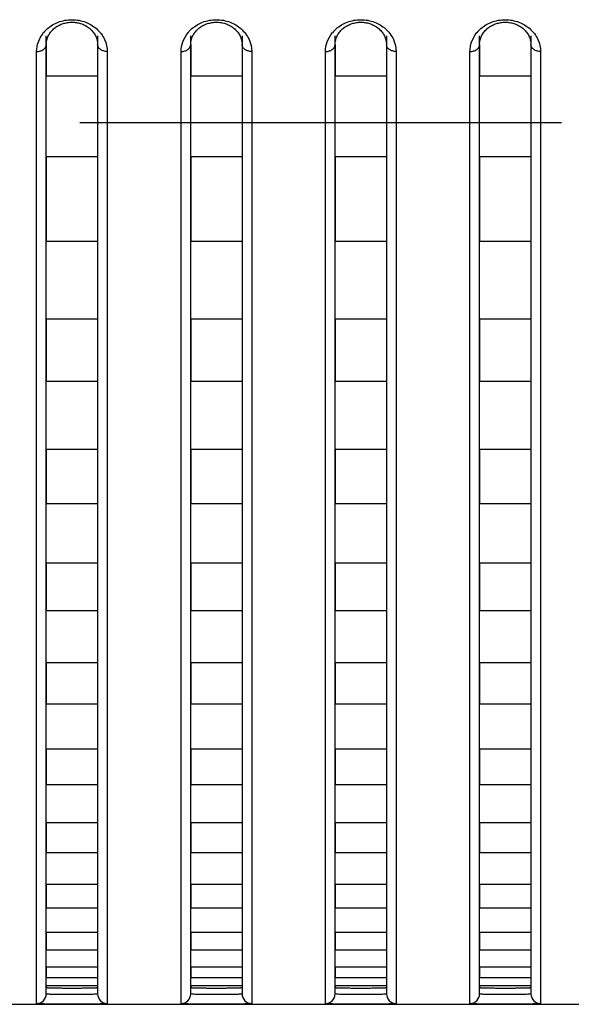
# Model space of a CAD drawing. Header units: millimetres. Extents: x -6054 to 364, y -1866 to 3094.
# Tile 306 of 360: x -3623 to -3605, y 1484 to 1515. Entities that reach past the tile are written whole.
import ezdxf

# ---------------------------------------------------------------- set-up
doc = ezdxf.new("R2010")
doc.units = ezdxf.units.MM
doc.header["$LTSCALE"] = 65.395
doc.layers.get('0').update_dxf_attribs({"linetype": 'CONTINUOUS'})

msp = doc.modelspace()

# ---------------------------------------------------------------- linework, layer by layer
at = {"linetype": 'Continuous'}
for p, q in [((-3621.723, 1484.478), (-3621.723, 1514.359)), ((-3620.123, 1514.359), (-3620.123, 1484.478)), ((-3617.223, 1484.478), (-3617.223, 1514.359)), ((-3615.623, 1514.359), (-3615.623, 1484.478)), ((-3612.723, 1484.478), (-3612.723, 1514.359)), ((-3611.123, 1514.359), (-3611.123, 1484.478)), ((-3608.223, 1484.478), (-3608.223, 1514.359)), ((-3606.623, 1514.359), (-3606.623, 1484.478)), ((-3622.023, 1484.178), (-3622.023, 1513.867)), ((-3621.723, 1514.091), (-3621.723, 1513.095)), ((-3621.723, 1514.091), (-3621.723, 1513.095)), ((-3620.123, 1514.091), (-3620.123, 1513.095)), ((-3620.123, 1514.091), (-3620.123, 1513.095)), ((-3619.823, 1513.867), (-3619.823, 1484.178)), ((-3617.523, 1484.178), (-3617.523, 1513.867)), ((-3617.223, 1514.091), (-3617.223, 1513.095)), ((-3617.223, 1514.091), (-3617.223, 1513.095)), ((-3615.623, 1514.091), (-3615.623, 1513.095)), ((-3615.623, 1514.091), (-3615.623, 1513.095)), ((-3615.323, 1513.867), (-3615.323, 1484.178)), ((-3613.023, 1484.178), (-3613.023, 1513.867)), ((-3612.723, 1514.091), (-3612.723, 1513.095)), ((-3612.723, 1514.091), (-3612.723, 1513.095)), ((-3611.123, 1514.091), (-3611.123, 1513.095)), ((-3611.123, 1514.091), (-3611.123, 1513.095)), ((-3610.823, 1513.867), (-3610.823, 1484.178)), ((-3608.523, 1484.178), (-3608.523, 1513.867)), ((-3608.223, 1514.091), (-3608.223, 1513.095)), ((-3608.223, 1514.091), (-3608.223, 1513.095)), ((-3606.623, 1514.091), (-3606.623, 1513.095)), ((-3606.623, 1514.091), (-3606.623, 1513.095)), ((-3606.323, 1513.867), (-3606.323, 1484.178)), ((-3620.123, 1513.095), (-3621.723, 1513.095)), ((-3620.123, 1513.095), (-3621.723, 1513.095)), ((-3615.623, 1513.095), (-3617.223, 1513.095)), ((-3615.623, 1513.095), (-3617.223, 1513.095)), ((-3611.123, 1513.095), (-3612.723, 1513.095)), ((-3611.123, 1513.095), (-3612.723, 1513.095)), ((-3606.623, 1513.095), (-3608.223, 1513.095)), ((-3606.623, 1513.095), (-3608.223, 1513.095)), ((-3620.673, 1511.654), (-3605.673, 1511.654)), ((-3620.123, 1510.583), (-3621.723, 1510.583)), ((-3620.123, 1510.583), (-3621.723, 1510.583)), ((-3621.723, 1510.583), (-3621.723, 1507.945)), ((-3621.723, 1510.583), (-3621.723, 1507.945)), ((-3620.123, 1510.583), (-3620.123, 1507.945)), ((-3620.123, 1510.583), (-3620.123, 1507.945)), ((-3615.623, 1510.583), (-3617.223, 1510.583)), ((-3615.623, 1510.583), (-3617.223, 1510.583)), ((-3617.223, 1510.583), (-3617.223, 1507.945)), ((-3617.223, 1510.583), (-3617.223, 1507.945)), ((-3615.623, 1510.583), (-3615.623, 1507.945)), ((-3615.623, 1510.583), (-3615.623, 1507.945)), ((-3611.123, 1510.583), (-3612.723, 1510.583)), ((-3611.123, 1510.583), (-3612.723, 1510.583)), ((-3612.723, 1510.583), (-3612.723, 1507.945)), ((-3612.723, 1510.583), (-3612.723, 1507.945)), ((-3611.123, 1510.583), (-3611.123, 1507.945)), ((-3611.123, 1510.583), (-3611.123, 1507.945)), ((-3606.623, 1510.583), (-3608.223, 1510.583)), ((-3606.623, 1510.583), (-3608.223, 1510.583)), ((-3608.223, 1510.583), (-3608.223, 1507.945)), ((-3608.223, 1510.583), (-3608.223, 1507.945)), ((-3606.623, 1510.583), (-3606.623, 1507.945)), ((-3606.623, 1510.583), (-3606.623, 1507.945)), ((-3620.123, 1507.945), (-3621.723, 1507.945)), ((-3620.123, 1507.945), (-3621.723, 1507.945)), ((-3615.623, 1507.945), (-3617.223, 1507.945)), ((-3615.623, 1507.945), (-3617.223, 1507.945)), ((-3611.123, 1507.945), (-3612.723, 1507.945)), ((-3611.123, 1507.945), (-3612.723, 1507.945)), ((-3606.623, 1507.945), (-3608.223, 1507.945)), ((-3606.623, 1507.945), (-3608.223, 1507.945)), ((-3620.123, 1505.516), (-3621.723, 1505.516)), ((-3620.123, 1505.516), (-3621.723, 1505.516)), ((-3621.723, 1505.516), (-3621.723, 1503.576)), ((-3621.723, 1505.516), (-3621.723, 1503.576)), ((-3620.123, 1505.516), (-3620.123, 1503.576)), ((-3620.123, 1505.516), (-3620.123, 1503.576)), ((-3615.623, 1505.516), (-3617.223, 1505.516)), ((-3615.623, 1505.516), (-3617.223, 1505.516)), ((-3617.223, 1505.516), (-3617.223, 1503.576)), ((-3617.223, 1505.516), (-3617.223, 1503.576)), ((-3615.623, 1505.516), (-3615.623, 1503.576)), ((-3615.623, 1505.516), (-3615.623, 1503.576)), ((-3611.123, 1505.516), (-3612.723, 1505.516)), ((-3611.123, 1505.516), (-3612.723, 1505.516)), ((-3612.723, 1505.516), (-3612.723, 1503.576)), ((-3612.723, 1505.516), (-3612.723, 1503.576)), ((-3611.123, 1505.516), (-3611.123, 1503.576)), ((-3611.123, 1505.516), (-3611.123, 1503.576)), ((-3606.623, 1505.516), (-3608.223, 1505.516)), ((-3606.623, 1505.516), (-3608.223, 1505.516)), ((-3608.223, 1505.516), (-3608.223, 1503.576)), ((-3608.223, 1505.516), (-3608.223, 1503.576)), ((-3606.623, 1505.516), (-3606.623, 1503.576)), ((-3606.623, 1505.516), (-3606.623, 1503.576)), ((-3620.123, 1503.576), (-3621.723, 1503.576)), ((-3620.123, 1503.576), (-3621.723, 1503.576)), ((-3615.623, 1503.576), (-3617.223, 1503.576)), ((-3615.623, 1503.576), (-3617.223, 1503.576)), ((-3611.123, 1503.576), (-3612.723, 1503.576)), ((-3611.123, 1503.576), (-3612.723, 1503.576)), ((-3606.623, 1503.576), (-3608.223, 1503.576)), ((-3606.623, 1503.576), (-3608.223, 1503.576)), ((-3620.123, 1501.459), (-3621.723, 1501.459)), ((-3620.123, 1501.459), (-3621.723, 1501.459)), ((-3621.723, 1501.459), (-3621.723, 1499.762)), ((-3621.723, 1501.459), (-3621.723, 1499.762)), ((-3620.123, 1501.459), (-3620.123, 1499.762)), ((-3620.123, 1501.459), (-3620.123, 1499.762)), ((-3615.623, 1501.459), (-3617.223, 1501.459)), ((-3615.623, 1501.459), (-3617.223, 1501.459)), ((-3617.223, 1501.459), (-3617.223, 1499.762)), ((-3617.223, 1501.459), (-3617.223, 1499.762)), ((-3615.623, 1501.459), (-3615.623, 1499.762)), ((-3615.623, 1501.459), (-3615.623, 1499.762)), ((-3611.123, 1501.459), (-3612.723, 1501.459)), ((-3611.123, 1501.459), (-3612.723, 1501.459)), ((-3612.723, 1501.459), (-3612.723, 1499.762)), ((-3612.723, 1501.459), (-3612.723, 1499.762)), ((-3611.123, 1501.459), (-3611.123, 1499.762)), ((-3611.123, 1501.459), (-3611.123, 1499.762)), ((-3606.623, 1501.459), (-3608.223, 1501.459)), ((-3606.623, 1501.459), (-3608.223, 1501.459)), ((-3608.223, 1501.459), (-3608.223, 1499.762)), ((-3608.223, 1501.459), (-3608.223, 1499.762)), ((-3606.623, 1501.459), (-3606.623, 1499.762)), ((-3606.623, 1501.459), (-3606.623, 1499.762)), ((-3620.123, 1499.762), (-3621.723, 1499.762)), ((-3620.123, 1499.762), (-3621.723, 1499.762)), ((-3615.623, 1499.762), (-3617.223, 1499.762)), ((-3615.623, 1499.762), (-3617.223, 1499.762)), ((-3611.123, 1499.762), (-3612.723, 1499.762)), ((-3611.123, 1499.762), (-3612.723, 1499.762)), ((-3606.623, 1499.762), (-3608.223, 1499.762)), ((-3606.623, 1499.762), (-3608.223, 1499.762)), ((-3620.123, 1497.91), (-3621.723, 1497.91)), ((-3620.123, 1497.91), (-3621.723, 1497.91)), ((-3621.723, 1497.91), (-3621.723, 1496.425)), ((-3621.723, 1497.91), (-3621.723, 1496.425)), ((-3620.123, 1497.91), (-3620.123, 1496.425)), ((-3620.123, 1497.91), (-3620.123, 1496.425)), ((-3615.623, 1497.91), (-3617.223, 1497.91)), ((-3615.623, 1497.91), (-3617.223, 1497.91)), ((-3617.223, 1497.91), (-3617.223, 1496.425)), ((-3617.223, 1497.91), (-3617.223, 1496.425)), ((-3615.623, 1497.91), (-3615.623, 1496.425)), ((-3615.623, 1497.91), (-3615.623, 1496.425)), ((-3611.123, 1497.91), (-3612.723, 1497.91)), ((-3611.123, 1497.91), (-3612.723, 1497.91)), ((-3612.723, 1497.91), (-3612.723, 1496.425)), ((-3612.723, 1497.91), (-3612.723, 1496.425)), ((-3611.123, 1497.91), (-3611.123, 1496.425)), ((-3611.123, 1497.91), (-3611.123, 1496.425)), ((-3606.623, 1497.91), (-3608.223, 1497.91)), ((-3606.623, 1497.91), (-3608.223, 1497.91)), ((-3608.223, 1497.91), (-3608.223, 1496.425)), ((-3608.223, 1497.91), (-3608.223, 1496.425)), ((-3606.623, 1497.91), (-3606.623, 1496.425)), ((-3606.623, 1497.91), (-3606.623, 1496.425)), ((-3620.123, 1496.425), (-3621.723, 1496.425)), ((-3620.123, 1496.425), (-3621.723, 1496.425)), ((-3615.623, 1496.425), (-3617.223, 1496.425)), ((-3615.623, 1496.425), (-3617.223, 1496.425)), ((-3611.123, 1496.425), (-3612.723, 1496.425)), ((-3611.123, 1496.425), (-3612.723, 1496.425)), ((-3606.623, 1496.425), (-3608.223, 1496.425)), ((-3606.623, 1496.425), (-3608.223, 1496.425)), ((-3620.123, 1494.806), (-3621.723, 1494.806)), ((-3620.123, 1494.806), (-3621.723, 1494.806)), ((-3621.723, 1494.806), (-3621.723, 1493.513)), ((-3621.723, 1494.806), (-3621.723, 1493.513)), ((-3620.123, 1494.806), (-3620.123, 1493.513)), ((-3620.123, 1494.806), (-3620.123, 1493.513)), ((-3615.623, 1494.806), (-3617.223, 1494.806)), ((-3615.623, 1494.806), (-3617.223, 1494.806)), ((-3617.223, 1494.806), (-3617.223, 1493.513)), ((-3617.223, 1494.806), (-3617.223, 1493.513)), ((-3615.623, 1494.806), (-3615.623, 1493.513)), ((-3615.623, 1494.806), (-3615.623, 1493.513)), ((-3611.123, 1494.806), (-3612.723, 1494.806)), ((-3611.123, 1494.806), (-3612.723, 1494.806)), ((-3612.723, 1494.806), (-3612.723, 1493.513)), ((-3612.723, 1494.806), (-3612.723, 1493.513)), ((-3611.123, 1494.806), (-3611.123, 1493.513)), ((-3611.123, 1494.806), (-3611.123, 1493.513)), ((-3606.623, 1494.806), (-3608.223, 1494.806)), ((-3606.623, 1494.806), (-3608.223, 1494.806)), ((-3608.223, 1494.806), (-3608.223, 1493.513)), ((-3608.223, 1494.806), (-3608.223, 1493.513)), ((-3606.623, 1494.806), (-3606.623, 1493.513)), ((-3606.623, 1494.806), (-3606.623, 1493.513)), ((-3620.123, 1493.513), (-3621.723, 1493.513)), ((-3620.123, 1493.513), (-3621.723, 1493.513)), ((-3615.623, 1493.513), (-3617.223, 1493.513)), ((-3615.623, 1493.513), (-3617.223, 1493.513)), ((-3611.123, 1493.513), (-3612.723, 1493.513)), ((-3611.123, 1493.513), (-3612.723, 1493.513)), ((-3606.623, 1493.513), (-3608.223, 1493.513)), ((-3606.623, 1493.513), (-3608.223, 1493.513)), ((-3620.123, 1492.112), (-3621.723, 1492.112)), ((-3620.123, 1492.112), (-3621.723, 1492.112)), ((-3621.723, 1492.112), (-3621.723, 1491.001)), ((-3621.723, 1492.112), (-3621.723, 1491.001)), ((-3620.123, 1492.112), (-3620.123, 1491.001)), ((-3620.123, 1492.112), (-3620.123, 1491.001)), ((-3615.623, 1492.112), (-3617.223, 1492.112)), ((-3615.623, 1492.112), (-3617.223, 1492.112)), ((-3617.223, 1492.112), (-3617.223, 1491.001)), ((-3617.223, 1492.112), (-3617.223, 1491.001)), ((-3615.623, 1492.112), (-3615.623, 1491.001)), ((-3615.623, 1492.112), (-3615.623, 1491.001)), ((-3611.123, 1492.112), (-3612.723, 1492.112)), ((-3611.123, 1492.112), (-3612.723, 1492.112)), ((-3612.723, 1492.112), (-3612.723, 1491.001)), ((-3612.723, 1492.112), (-3612.723, 1491.001)), ((-3611.123, 1492.112), (-3611.123, 1491.001)), ((-3611.123, 1492.112), (-3611.123, 1491.001)), ((-3606.623, 1492.112), (-3608.223, 1492.112)), ((-3606.623, 1492.112), (-3608.223, 1492.112)), ((-3608.223, 1492.112), (-3608.223, 1491.001)), ((-3608.223, 1492.112), (-3608.223, 1491.001)), ((-3606.623, 1492.112), (-3606.623, 1491.001)), ((-3606.623, 1492.112), (-3606.623, 1491.001)), ((-3620.123, 1491.001), (-3621.723, 1491.001)), ((-3620.123, 1491.001), (-3621.723, 1491.001)), ((-3615.623, 1491.001), (-3617.223, 1491.001)), ((-3615.623, 1491.001), (-3617.223, 1491.001)), ((-3611.123, 1491.001), (-3612.723, 1491.001)), ((-3611.123, 1491.001), (-3612.723, 1491.001)), ((-3606.623, 1491.001), (-3608.223, 1491.001)), ((-3606.623, 1491.001), (-3608.223, 1491.001)), ((-3620.123, 1489.808), (-3621.723, 1489.808)), ((-3620.123, 1489.808), (-3621.723, 1489.808)), ((-3621.723, 1489.808), (-3621.723, 1488.875)), ((-3621.723, 1489.808), (-3621.723, 1488.875)), ((-3620.123, 1489.808), (-3620.123, 1488.875)), ((-3620.123, 1489.808), (-3620.123, 1488.875)), ((-3615.623, 1489.808), (-3617.223, 1489.808)), ((-3615.623, 1489.808), (-3617.223, 1489.808)), ((-3617.223, 1489.808), (-3617.223, 1488.875)), ((-3617.223, 1489.808), (-3617.223, 1488.875)), ((-3615.623, 1489.808), (-3615.623, 1488.875)), ((-3615.623, 1489.808), (-3615.623, 1488.875)), ((-3611.123, 1489.808), (-3612.723, 1489.808)), ((-3611.123, 1489.808), (-3612.723, 1489.808)), ((-3612.723, 1489.808), (-3612.723, 1488.875)), ((-3612.723, 1489.808), (-3612.723, 1488.875)), ((-3611.123, 1489.808), (-3611.123, 1488.875)), ((-3611.123, 1489.808), (-3611.123, 1488.875)), ((-3606.623, 1489.808), (-3608.223, 1489.808)), ((-3606.623, 1489.808), (-3608.223, 1489.808)), ((-3608.223, 1489.808), (-3608.223, 1488.875)), ((-3608.223, 1489.808), (-3608.223, 1488.875)), ((-3606.623, 1489.808), (-3606.623, 1488.875)), ((-3606.623, 1489.808), (-3606.623, 1488.875)), ((-3620.123, 1488.875), (-3621.723, 1488.875)), ((-3620.123, 1488.875), (-3621.723, 1488.875)), ((-3615.623, 1488.875), (-3617.223, 1488.875)), ((-3615.623, 1488.875), (-3617.223, 1488.875)), ((-3611.123, 1488.875), (-3612.723, 1488.875)), ((-3611.123, 1488.875), (-3612.723, 1488.875)), ((-3606.623, 1488.875), (-3608.223, 1488.875)), ((-3606.623, 1488.875), (-3608.223, 1488.875)), ((-3620.123, 1487.894), (-3621.723, 1487.894)), ((-3620.123, 1487.894), (-3621.723, 1487.894)), ((-3621.723, 1487.894), (-3621.723, 1487.148)), ((-3621.723, 1487.894), (-3621.723, 1487.148)), ((-3620.123, 1487.894), (-3620.123, 1487.148)), ((-3620.123, 1487.894), (-3620.123, 1487.148)), ((-3615.623, 1487.894), (-3617.223, 1487.894)), ((-3615.623, 1487.894), (-3617.223, 1487.894)), ((-3617.223, 1487.894), (-3617.223, 1487.148)), ((-3617.223, 1487.894), (-3617.223, 1487.148)), ((-3615.623, 1487.894), (-3615.623, 1487.148)), ((-3615.623, 1487.894), (-3615.623, 1487.148)), ((-3611.123, 1487.894), (-3612.723, 1487.894)), ((-3611.123, 1487.894), (-3612.723, 1487.894)), ((-3612.723, 1487.894), (-3612.723, 1487.148)), ((-3612.723, 1487.894), (-3612.723, 1487.148)), ((-3611.123, 1487.894), (-3611.123, 1487.148)), ((-3611.123, 1487.894), (-3611.123, 1487.148)), ((-3606.623, 1487.894), (-3608.223, 1487.894)), ((-3606.623, 1487.894), (-3608.223, 1487.894)), ((-3608.223, 1487.894), (-3608.223, 1487.148)), ((-3608.223, 1487.894), (-3608.223, 1487.148)), ((-3606.623, 1487.894), (-3606.623, 1487.148)), ((-3606.623, 1487.894), (-3606.623, 1487.148)), ((-3620.123, 1487.148), (-3621.723, 1487.148)), ((-3620.123, 1487.148), (-3621.723, 1487.148)), ((-3615.623, 1487.148), (-3617.223, 1487.148)), ((-3615.623, 1487.148), (-3617.223, 1487.148)), ((-3611.123, 1487.148), (-3612.723, 1487.148)), ((-3611.123, 1487.148), (-3612.723, 1487.148)), ((-3606.623, 1487.148), (-3608.223, 1487.148)), ((-3606.623, 1487.148), (-3608.223, 1487.148)), ((-3620.123, 1486.389), (-3621.723, 1486.389)), ((-3620.123, 1486.389), (-3621.723, 1486.389)), ((-3621.723, 1486.389), (-3621.723, 1485.837)), ((-3621.723, 1486.389), (-3621.723, 1485.837)), ((-3620.123, 1486.389), (-3620.123, 1485.837)), ((-3620.123, 1486.389), (-3620.123, 1485.837)), ((-3615.623, 1486.389), (-3617.223, 1486.389)), ((-3615.623, 1486.389), (-3617.223, 1486.389)), ((-3617.223, 1486.389), (-3617.223, 1485.837)), ((-3617.223, 1486.389), (-3617.223, 1485.837)), ((-3615.623, 1486.389), (-3615.623, 1485.837)), ((-3615.623, 1486.389), (-3615.623, 1485.837)), ((-3611.123, 1486.389), (-3612.723, 1486.389)), ((-3611.123, 1486.389), (-3612.723, 1486.389)), ((-3612.723, 1486.389), (-3612.723, 1485.837)), ((-3612.723, 1486.389), (-3612.723, 1485.837)), ((-3611.123, 1486.389), (-3611.123, 1485.837)), ((-3611.123, 1486.389), (-3611.123, 1485.837)), ((-3606.623, 1486.389), (-3608.223, 1486.389)), ((-3606.623, 1486.389), (-3608.223, 1486.389)), ((-3608.223, 1486.389), (-3608.223, 1485.837)), ((-3608.223, 1486.389), (-3608.223, 1485.837)), ((-3606.623, 1486.389), (-3606.623, 1485.837)), ((-3606.623, 1486.389), (-3606.623, 1485.837)), ((-3620.123, 1485.837), (-3621.723, 1485.837)), ((-3620.123, 1485.837), (-3621.723, 1485.837)), ((-3615.623, 1485.837), (-3617.223, 1485.837)), ((-3615.623, 1485.837), (-3617.223, 1485.837)), ((-3611.123, 1485.837), (-3612.723, 1485.837)), ((-3611.123, 1485.837), (-3612.723, 1485.837)), ((-3606.623, 1485.837), (-3608.223, 1485.837)), ((-3606.623, 1485.837), (-3608.223, 1485.837)), ((-3620.123, 1485.315), (-3621.723, 1485.315)), ((-3620.123, 1485.315), (-3621.723, 1485.315)), ((-3621.723, 1485.315), (-3621.723, 1484.98)), ((-3621.723, 1485.315), (-3621.723, 1484.98)), ((-3620.123, 1485.315), (-3620.123, 1484.98)), ((-3620.123, 1485.315), (-3620.123, 1484.98)), ((-3615.623, 1485.315), (-3617.223, 1485.315)), ((-3615.623, 1485.315), (-3617.223, 1485.315)), ((-3617.223, 1485.315), (-3617.223, 1484.98)), ((-3617.223, 1485.315), (-3617.223, 1484.98)), ((-3615.623, 1485.315), (-3615.623, 1484.98)), ((-3615.623, 1485.315), (-3615.623, 1484.98)), ((-3611.123, 1485.315), (-3612.723, 1485.315)), ((-3611.123, 1485.315), (-3612.723, 1485.315)), ((-3612.723, 1485.315), (-3612.723, 1484.98)), ((-3612.723, 1485.315), (-3612.723, 1484.98)), ((-3611.123, 1485.315), (-3611.123, 1484.98)), ((-3611.123, 1485.315), (-3611.123, 1484.98)), ((-3606.623, 1485.315), (-3608.223, 1485.315)), ((-3606.623, 1485.315), (-3608.223, 1485.315)), ((-3608.223, 1485.315), (-3608.223, 1484.98)), ((-3608.223, 1485.315), (-3608.223, 1484.98)), ((-3606.623, 1485.315), (-3606.623, 1484.98)), ((-3606.623, 1485.315), (-3606.623, 1484.98)), ((-3620.123, 1484.98), (-3621.723, 1484.98)), ((-3620.123, 1484.98), (-3621.723, 1484.98)), ((-3615.623, 1484.98), (-3617.223, 1484.98)), ((-3615.623, 1484.98), (-3617.223, 1484.98)), ((-3611.123, 1484.98), (-3612.723, 1484.98)), ((-3611.123, 1484.98), (-3612.723, 1484.98)), ((-3606.623, 1484.98), (-3608.223, 1484.98)), ((-3606.623, 1484.98), (-3608.223, 1484.98)), ((-3620.123, 1484.731), (-3621.723, 1484.731)), ((-3620.123, 1484.731), (-3621.723, 1484.731)), ((-3621.723, 1484.731), (-3621.723, 1484.678)), ((-3621.723, 1484.731), (-3621.723, 1484.678)), ((-3620.123, 1484.731), (-3620.123, 1484.678)), ((-3620.123, 1484.731), (-3620.123, 1484.678)), ((-3615.623, 1484.731), (-3617.223, 1484.731)), ((-3615.623, 1484.731), (-3617.223, 1484.731)), ((-3617.223, 1484.731), (-3617.223, 1484.678)), ((-3617.223, 1484.731), (-3617.223, 1484.678)), ((-3615.623, 1484.731), (-3615.623, 1484.678)), ((-3615.623, 1484.731), (-3615.623, 1484.678)), ((-3611.123, 1484.731), (-3612.723, 1484.731)), ((-3611.123, 1484.731), (-3612.723, 1484.731)), ((-3612.723, 1484.731), (-3612.723, 1484.678)), ((-3612.723, 1484.731), (-3612.723, 1484.678)), ((-3611.123, 1484.731), (-3611.123, 1484.678)), ((-3611.123, 1484.731), (-3611.123, 1484.678)), ((-3606.623, 1484.731), (-3608.223, 1484.731)), ((-3606.623, 1484.731), (-3608.223, 1484.731)), ((-3608.223, 1484.731), (-3608.223, 1484.678)), ((-3608.223, 1484.731), (-3608.223, 1484.678)), ((-3606.623, 1484.731), (-3606.623, 1484.678)), ((-3606.623, 1484.731), (-3606.623, 1484.678)), ((-4432.673, 1484.154), (-3353.673, 1484.154))]:
    msp.add_line(p, q, dxfattribs=at)
for points in [[(-3621.628, 1514.412), (-3621.61, 1514.44), (-3621.59, 1514.468), (-3621.568, 1514.495), (-3621.545, 1514.521), (-3621.521, 1514.546), (-3621.495, 1514.57), (-3621.468, 1514.592), (-3621.44, 1514.614), (-3621.412, 1514.635), (-3621.382, 1514.654), (-3621.352, 1514.671), (-3621.322, 1514.687), (-3621.291, 1514.702), (-3621.26, 1514.716), (-3621.228, 1514.728), (-3621.196, 1514.739), (-3621.163, 1514.749), (-3621.13, 1514.757), (-3621.096, 1514.765), (-3621.062, 1514.771), (-3621.028, 1514.775), (-3620.993, 1514.779), (-3620.959, 1514.781), (-3620.924, 1514.782), (-3620.889, 1514.781), (-3620.855, 1514.779), (-3620.82, 1514.776), (-3620.786, 1514.771), (-3620.752, 1514.765), (-3620.719, 1514.758), (-3620.685, 1514.749), (-3620.653, 1514.74), (-3620.62, 1514.729), (-3620.589, 1514.717), (-3620.557, 1514.703), (-3620.526, 1514.688), (-3620.496, 1514.672), (-3620.466, 1514.655), (-3620.436, 1514.636), (-3620.407, 1514.615), (-3620.379, 1514.594), (-3620.353, 1514.571), (-3620.327, 1514.547), (-3620.303, 1514.522), (-3620.28, 1514.497), (-3620.258, 1514.47), (-3620.238, 1514.443), (-3620.219, 1514.415)], [(-3617.128, 1514.412), (-3617.11, 1514.44), (-3617.09, 1514.468), (-3617.068, 1514.495), (-3617.045, 1514.521), (-3617.021, 1514.546), (-3616.995, 1514.57), (-3616.968, 1514.592), (-3616.94, 1514.614), (-3616.912, 1514.635), (-3616.882, 1514.654), (-3616.852, 1514.671), (-3616.822, 1514.687), (-3616.791, 1514.702), (-3616.76, 1514.716), (-3616.728, 1514.728), (-3616.696, 1514.739), (-3616.663, 1514.749), (-3616.63, 1514.757), (-3616.596, 1514.765), (-3616.562, 1514.771), (-3616.528, 1514.775), (-3616.493, 1514.779), (-3616.459, 1514.781), (-3616.424, 1514.782), (-3616.389, 1514.781), (-3616.355, 1514.779), (-3616.32, 1514.776), (-3616.286, 1514.771), (-3616.252, 1514.765), (-3616.219, 1514.758), (-3616.185, 1514.749), (-3616.153, 1514.74), (-3616.12, 1514.729), (-3616.089, 1514.717), (-3616.057, 1514.703), (-3616.026, 1514.688), (-3615.996, 1514.672), (-3615.966, 1514.655), (-3615.936, 1514.636), (-3615.907, 1514.615), (-3615.879, 1514.594), (-3615.853, 1514.571), (-3615.827, 1514.547), (-3615.803, 1514.522), (-3615.78, 1514.497), (-3615.758, 1514.47), (-3615.738, 1514.443), (-3615.719, 1514.415)], [(-3612.628, 1514.412), (-3612.61, 1514.44), (-3612.59, 1514.468), (-3612.568, 1514.495), (-3612.545, 1514.521), (-3612.521, 1514.546), (-3612.495, 1514.57), (-3612.468, 1514.592), (-3612.44, 1514.614), (-3612.412, 1514.635), (-3612.382, 1514.654), (-3612.352, 1514.671), (-3612.322, 1514.687), (-3612.291, 1514.702), (-3612.26, 1514.716), (-3612.228, 1514.728), (-3612.196, 1514.739), (-3612.163, 1514.749), (-3612.13, 1514.757), (-3612.096, 1514.765), (-3612.062, 1514.771), (-3612.028, 1514.775), (-3611.993, 1514.779), (-3611.959, 1514.781), (-3611.924, 1514.782), (-3611.889, 1514.781), (-3611.855, 1514.779), (-3611.82, 1514.776), (-3611.786, 1514.771), (-3611.752, 1514.765), (-3611.719, 1514.758), (-3611.685, 1514.749), (-3611.653, 1514.74), (-3611.62, 1514.729), (-3611.589, 1514.717), (-3611.557, 1514.703), (-3611.526, 1514.688), (-3611.496, 1514.672), (-3611.466, 1514.655), (-3611.436, 1514.636), (-3611.407, 1514.615), (-3611.379, 1514.594), (-3611.353, 1514.571), (-3611.327, 1514.547), (-3611.303, 1514.522), (-3611.28, 1514.497), (-3611.258, 1514.47), (-3611.238, 1514.443), (-3611.219, 1514.415)], [(-3608.128, 1514.412), (-3608.11, 1514.44), (-3608.09, 1514.468), (-3608.068, 1514.495), (-3608.045, 1514.521), (-3608.021, 1514.546), (-3607.995, 1514.57), (-3607.968, 1514.592), (-3607.94, 1514.614), (-3607.912, 1514.635), (-3607.882, 1514.654), (-3607.852, 1514.671), (-3607.822, 1514.687), (-3607.791, 1514.702), (-3607.76, 1514.716), (-3607.728, 1514.728), (-3607.696, 1514.739), (-3607.663, 1514.749), (-3607.63, 1514.757), (-3607.596, 1514.765), (-3607.562, 1514.771), (-3607.528, 1514.775), (-3607.493, 1514.779), (-3607.459, 1514.781), (-3607.424, 1514.782), (-3607.389, 1514.781), (-3607.355, 1514.779), (-3607.32, 1514.776), (-3607.286, 1514.771), (-3607.252, 1514.765), (-3607.219, 1514.758), (-3607.185, 1514.749), (-3607.153, 1514.74), (-3607.12, 1514.729), (-3607.089, 1514.717), (-3607.057, 1514.703), (-3607.026, 1514.688), (-3606.996, 1514.672), (-3606.966, 1514.655), (-3606.936, 1514.636), (-3606.907, 1514.615), (-3606.879, 1514.594), (-3606.853, 1514.571), (-3606.827, 1514.547), (-3606.803, 1514.522), (-3606.78, 1514.497), (-3606.758, 1514.47), (-3606.738, 1514.443), (-3606.719, 1514.415)], [(-3621.723, 1514.091), (-3621.723, 1514.105), (-3621.721, 1514.137), (-3621.718, 1514.169), (-3621.713, 1514.2), (-3621.706, 1514.232), (-3621.697, 1514.263)], [(-3621.697, 1514.263), (-3621.687, 1514.293), (-3621.674, 1514.324), (-3621.661, 1514.354), (-3621.645, 1514.383), (-3621.628, 1514.412)], [(-3620.219, 1514.415), (-3620.202, 1514.386), (-3620.187, 1514.357), (-3620.173, 1514.327), (-3620.161, 1514.297), (-3620.15, 1514.266)], [(-3620.15, 1514.266), (-3620.142, 1514.235), (-3620.134, 1514.204), (-3620.129, 1514.173), (-3620.125, 1514.141), (-3620.123, 1514.109), (-3620.123, 1514.091)], [(-3617.223, 1514.091), (-3617.223, 1514.105), (-3617.221, 1514.137), (-3617.218, 1514.169), (-3617.213, 1514.2), (-3617.206, 1514.232), (-3617.197, 1514.263)], [(-3617.197, 1514.263), (-3617.187, 1514.293), (-3617.174, 1514.324), (-3617.161, 1514.354), (-3617.145, 1514.383), (-3617.128, 1514.412)], [(-3615.719, 1514.415), (-3615.702, 1514.386), (-3615.687, 1514.357), (-3615.673, 1514.327), (-3615.661, 1514.297), (-3615.65, 1514.266)], [(-3615.65, 1514.266), (-3615.642, 1514.235), (-3615.634, 1514.204), (-3615.629, 1514.173), (-3615.625, 1514.141), (-3615.623, 1514.109), (-3615.623, 1514.091)], [(-3612.723, 1514.091), (-3612.723, 1514.105), (-3612.721, 1514.137), (-3612.718, 1514.169), (-3612.713, 1514.2), (-3612.706, 1514.232), (-3612.697, 1514.263)], [(-3612.697, 1514.263), (-3612.687, 1514.293), (-3612.674, 1514.324), (-3612.661, 1514.354), (-3612.645, 1514.383), (-3612.628, 1514.412)], [(-3611.219, 1514.415), (-3611.202, 1514.386), (-3611.187, 1514.357), (-3611.173, 1514.327), (-3611.161, 1514.297), (-3611.15, 1514.266)], [(-3611.15, 1514.266), (-3611.142, 1514.235), (-3611.134, 1514.204), (-3611.129, 1514.173), (-3611.125, 1514.141), (-3611.123, 1514.109), (-3611.123, 1514.091)], [(-3608.223, 1514.091), (-3608.223, 1514.105), (-3608.221, 1514.137), (-3608.218, 1514.169), (-3608.213, 1514.2), (-3608.206, 1514.232), (-3608.197, 1514.263)], [(-3608.197, 1514.263), (-3608.187, 1514.293), (-3608.174, 1514.324), (-3608.161, 1514.354), (-3608.145, 1514.383), (-3608.128, 1514.412)], [(-3606.719, 1514.415), (-3606.702, 1514.386), (-3606.687, 1514.357), (-3606.673, 1514.327), (-3606.661, 1514.297), (-3606.65, 1514.266)], [(-3606.65, 1514.266), (-3606.642, 1514.235), (-3606.634, 1514.204), (-3606.629, 1514.173), (-3606.625, 1514.141), (-3606.623, 1514.109), (-3606.623, 1514.091)]]:
    msp.add_lwpolyline(points, dxfattribs=at)
for centre, radius, start, end in [((-3620.998, 1513.792), 1.045, 130.984, 140.592), ((-3616.498, 1513.792), 1.045, 130.984, 140.592), ((-3611.998, 1513.792), 1.045, 130.984, 140.592), ((-3607.498, 1513.792), 1.045, 130.984, 140.592), ((-3622.023, 1484.478), 0.3, 269.9896, 359.9896), ((-3619.823, 1484.478), 0.3, 180.0104, 270.0104), ((-3617.523, 1484.478), 0.3, 269.9896, 359.9896), ((-3615.323, 1484.478), 0.3, 180.0104, 270.0104), ((-3613.023, 1484.478), 0.3, 269.9896, 359.9896), ((-3610.823, 1484.478), 0.3, 180.0104, 270.0104), ((-3608.523, 1484.478), 0.3, 269.9896, 359.9896), ((-3606.323, 1484.478), 0.3, 180.0104, 270.0104)]:
    msp.add_arc(centre, radius, start, end, dxfattribs=at)
for points, knots in [([(-3621.684, 1514.581), (-3621.586, 1514.666), (-3621.345, 1514.81), (-3620.923, 1514.887), (-3620.501, 1514.81), (-3620.26, 1514.666), (-3620.162, 1514.581)], [0, 0, 0, 0, 0.23574, 0.500003, 0.764265, 1, 1, 1, 1]), ([(-3617.184, 1514.581), (-3617.086, 1514.666), (-3616.845, 1514.81), (-3616.423, 1514.887), (-3616.001, 1514.81), (-3615.76, 1514.666), (-3615.662, 1514.581)], [0, 0, 0, 0, 0.23574, 0.500003, 0.764265, 1, 1, 1, 1]), ([(-3612.684, 1514.581), (-3612.586, 1514.666), (-3612.345, 1514.81), (-3611.923, 1514.887), (-3611.501, 1514.81), (-3611.26, 1514.666), (-3611.162, 1514.581)], [0, 0, 0, 0, 0.23574, 0.500003, 0.764265, 1, 1, 1, 1]), ([(-3608.184, 1514.581), (-3608.086, 1514.666), (-3607.845, 1514.81), (-3607.423, 1514.887), (-3607.001, 1514.81), (-3606.76, 1514.666), (-3606.662, 1514.581)], [0, 0, 0, 0, 0.23574, 0.500003, 0.764265, 1, 1, 1, 1]), ([(-3622.023, 1513.867), (-3622.023, 1513.969), (-3621.985, 1514.183), (-3621.875, 1514.371), (-3621.806, 1514.456)], [0, 0, 0, 0, 0.482589, 1, 1, 1, 1]), ([(-3620.162, 1514.581), (-3620.056, 1514.488), (-3619.885, 1514.267), (-3619.823, 1513.995), (-3619.823, 1513.867)], [0, 0, 0, 0, 0.525823, 1, 1, 1, 1]), ([(-3617.523, 1513.867), (-3617.523, 1513.969), (-3617.485, 1514.183), (-3617.375, 1514.371), (-3617.306, 1514.456)], [0, 0, 0, 0, 0.482589, 1, 1, 1, 1]), ([(-3615.662, 1514.581), (-3615.556, 1514.488), (-3615.385, 1514.267), (-3615.323, 1513.995), (-3615.323, 1513.867)], [0, 0, 0, 0, 0.525823, 1, 1, 1, 1]), ([(-3613.023, 1513.867), (-3613.023, 1513.969), (-3612.985, 1514.183), (-3612.875, 1514.371), (-3612.806, 1514.456)], [0, 0, 0, 0, 0.482589, 1, 1, 1, 1]), ([(-3611.162, 1514.581), (-3611.056, 1514.488), (-3610.885, 1514.267), (-3610.823, 1513.995), (-3610.823, 1513.867)], [0, 0, 0, 0, 0.525823, 1, 1, 1, 1]), ([(-3608.523, 1513.867), (-3608.523, 1513.969), (-3608.485, 1514.183), (-3608.375, 1514.371), (-3608.306, 1514.456)], [0, 0, 0, 0, 0.482589, 1, 1, 1, 1]), ([(-3606.662, 1514.581), (-3606.556, 1514.488), (-3606.385, 1514.267), (-3606.323, 1513.995), (-3606.323, 1513.867)], [0, 0, 0, 0, 0.525823, 1, 1, 1, 1]), ([(-3622.023, 1513.867), (-3621.984, 1513.867), (-3621.909, 1513.878), (-3621.81, 1513.925), (-3621.741, 1513.999), (-3621.723, 1514.062), (-3621.723, 1514.091)], [0, 0, 0, 0, 0.28207, 0.546535, 0.783879, 1, 1, 1, 1]), ([(-3619.823, 1513.867), (-3619.862, 1513.867), (-3619.937, 1513.878), (-3620.036, 1513.925), (-3620.105, 1513.999), (-3620.123, 1514.062), (-3620.123, 1514.091)], [0, 0, 0, 0, 0.28207, 0.546535, 0.783879, 1, 1, 1, 1]), ([(-3617.523, 1513.867), (-3617.484, 1513.867), (-3617.409, 1513.878), (-3617.31, 1513.925), (-3617.241, 1513.999), (-3617.223, 1514.062), (-3617.223, 1514.091)], [0, 0, 0, 0, 0.28207, 0.546535, 0.783879, 1, 1, 1, 1]), ([(-3615.323, 1513.867), (-3615.362, 1513.867), (-3615.437, 1513.878), (-3615.536, 1513.925), (-3615.605, 1513.999), (-3615.623, 1514.062), (-3615.623, 1514.091)], [0, 0, 0, 0, 0.28207, 0.546535, 0.783879, 1, 1, 1, 1]), ([(-3613.023, 1513.867), (-3612.984, 1513.867), (-3612.909, 1513.878), (-3612.81, 1513.925), (-3612.741, 1513.999), (-3612.723, 1514.062), (-3612.723, 1514.091)], [0, 0, 0, 0, 0.28207, 0.546535, 0.783879, 1, 1, 1, 1]), ([(-3610.823, 1513.867), (-3610.862, 1513.867), (-3610.937, 1513.878), (-3611.036, 1513.925), (-3611.105, 1513.999), (-3611.123, 1514.062), (-3611.123, 1514.091)], [0, 0, 0, 0, 0.28207, 0.546535, 0.783879, 1, 1, 1, 1]), ([(-3608.523, 1513.867), (-3608.484, 1513.867), (-3608.409, 1513.878), (-3608.31, 1513.925), (-3608.241, 1513.999), (-3608.223, 1514.062), (-3608.223, 1514.091)], [0, 0, 0, 0, 0.28207, 0.546535, 0.783879, 1, 1, 1, 1]), ([(-3606.323, 1513.867), (-3606.362, 1513.867), (-3606.437, 1513.878), (-3606.536, 1513.925), (-3606.605, 1513.999), (-3606.623, 1514.062), (-3606.623, 1514.091)], [0, 0, 0, 0, 0.28207, 0.546535, 0.783879, 1, 1, 1, 1]), ([(-3621.723, 1484.678), (-3621.723, 1484.676), (-3621.716, 1484.675), (-3621.706, 1484.673), (-3621.686, 1484.672), (-3621.66, 1484.67), (-3621.626, 1484.668), (-3621.569, 1484.667), (-3621.482, 1484.665), (-3621.362, 1484.663), (-3621.225, 1484.662), (-3621.077, 1484.661), (-3620.923, 1484.661), (-3620.769, 1484.661), (-3620.621, 1484.662), (-3620.484, 1484.663), (-3620.365, 1484.665), (-3620.278, 1484.667), (-3620.22, 1484.668), (-3620.186, 1484.67), (-3620.16, 1484.672), (-3620.14, 1484.673), (-3620.131, 1484.675), (-3620.123, 1484.676), (-3620.123, 1484.678)], [0, 0, 0, 0, 0.002721, 0.01001, 0.021969, 0.038509, 0.059481, 0.084689, 0.146812, 0.222502, 0.308855, 0.402555, 0.5, 0.597445, 0.691145, 0.777498, 0.853188, 0.915311, 0.940519, 0.961491, 0.978031, 0.98999, 0.997279, 1, 1, 1, 1]), ([(-3621.723, 1484.678), (-3621.723, 1484.676), (-3621.716, 1484.675), (-3621.706, 1484.673), (-3621.686, 1484.672), (-3621.66, 1484.67), (-3621.626, 1484.668), (-3621.569, 1484.667), (-3621.482, 1484.665), (-3621.362, 1484.663), (-3621.225, 1484.662), (-3621.077, 1484.661), (-3620.923, 1484.661), (-3620.769, 1484.661), (-3620.621, 1484.662), (-3620.484, 1484.663), (-3620.365, 1484.665), (-3620.278, 1484.667), (-3620.22, 1484.668), (-3620.186, 1484.67), (-3620.16, 1484.672), (-3620.14, 1484.673), (-3620.131, 1484.675), (-3620.123, 1484.676), (-3620.123, 1484.678)], [0, 0, 0, 0, 0.002721, 0.01001, 0.021969, 0.038509, 0.059481, 0.084689, 0.146812, 0.222502, 0.308855, 0.402555, 0.5, 0.597445, 0.691145, 0.777498, 0.853188, 0.915311, 0.940519, 0.961491, 0.978031, 0.98999, 0.997279, 1, 1, 1, 1]), ([(-3621.723, 1484.678), (-3621.723, 1484.676), (-3621.716, 1484.675), (-3621.706, 1484.673), (-3621.686, 1484.672), (-3621.66, 1484.67), (-3621.626, 1484.668), (-3621.569, 1484.667), (-3621.482, 1484.665), (-3621.362, 1484.663), (-3621.225, 1484.662), (-3621.077, 1484.661), (-3620.923, 1484.661), (-3620.769, 1484.661), (-3620.621, 1484.662), (-3620.484, 1484.663), (-3620.365, 1484.665), (-3620.278, 1484.667), (-3620.22, 1484.668), (-3620.186, 1484.67), (-3620.16, 1484.672), (-3620.14, 1484.673), (-3620.131, 1484.675), (-3620.123, 1484.676), (-3620.123, 1484.678)], [0, 0, 0, 0, 0.002721, 0.01001, 0.021969, 0.038509, 0.059481, 0.084689, 0.146812, 0.222502, 0.308855, 0.402555, 0.5, 0.597445, 0.691145, 0.777498, 0.853188, 0.915311, 0.940519, 0.961491, 0.978031, 0.98999, 0.997279, 1, 1, 1, 1]), ([(-3617.223, 1484.678), (-3617.223, 1484.676), (-3617.216, 1484.675), (-3617.206, 1484.673), (-3617.186, 1484.672), (-3617.16, 1484.67), (-3617.126, 1484.668), (-3617.069, 1484.667), (-3616.982, 1484.665), (-3616.862, 1484.663), (-3616.725, 1484.662), (-3616.577, 1484.661), (-3616.423, 1484.661), (-3616.269, 1484.661), (-3616.121, 1484.662), (-3615.984, 1484.663), (-3615.865, 1484.665), (-3615.778, 1484.667), (-3615.72, 1484.668), (-3615.686, 1484.67), (-3615.66, 1484.672), (-3615.64, 1484.673), (-3615.631, 1484.675), (-3615.623, 1484.676), (-3615.623, 1484.678)], [0, 0, 0, 0, 0.002721, 0.01001, 0.021969, 0.038509, 0.059481, 0.084689, 0.146812, 0.222502, 0.308855, 0.402555, 0.5, 0.597445, 0.691145, 0.777498, 0.853188, 0.915311, 0.940519, 0.961491, 0.978031, 0.98999, 0.997279, 1, 1, 1, 1]), ([(-3617.223, 1484.678), (-3617.223, 1484.676), (-3617.216, 1484.675), (-3617.206, 1484.673), (-3617.186, 1484.672), (-3617.16, 1484.67), (-3617.126, 1484.668), (-3617.069, 1484.667), (-3616.982, 1484.665), (-3616.862, 1484.663), (-3616.725, 1484.662), (-3616.577, 1484.661), (-3616.423, 1484.661), (-3616.269, 1484.661), (-3616.121, 1484.662), (-3615.984, 1484.663), (-3615.865, 1484.665), (-3615.778, 1484.667), (-3615.72, 1484.668), (-3615.686, 1484.67), (-3615.66, 1484.672), (-3615.64, 1484.673), (-3615.631, 1484.675), (-3615.623, 1484.676), (-3615.623, 1484.678)], [0, 0, 0, 0, 0.002721, 0.01001, 0.021969, 0.038509, 0.059481, 0.084689, 0.146812, 0.222502, 0.308855, 0.402555, 0.5, 0.597445, 0.691145, 0.777498, 0.853188, 0.915311, 0.940519, 0.961491, 0.978031, 0.98999, 0.997279, 1, 1, 1, 1]), ([(-3617.223, 1484.678), (-3617.223, 1484.676), (-3617.216, 1484.675), (-3617.206, 1484.673), (-3617.186, 1484.672), (-3617.16, 1484.67), (-3617.126, 1484.668), (-3617.069, 1484.667), (-3616.982, 1484.665), (-3616.862, 1484.663), (-3616.725, 1484.662), (-3616.577, 1484.661), (-3616.423, 1484.661), (-3616.269, 1484.661), (-3616.121, 1484.662), (-3615.984, 1484.663), (-3615.865, 1484.665), (-3615.778, 1484.667), (-3615.72, 1484.668), (-3615.686, 1484.67), (-3615.66, 1484.672), (-3615.64, 1484.673), (-3615.631, 1484.675), (-3615.623, 1484.676), (-3615.623, 1484.678)], [0, 0, 0, 0, 0.002721, 0.01001, 0.021969, 0.038509, 0.059481, 0.084689, 0.146812, 0.222502, 0.308855, 0.402555, 0.5, 0.597445, 0.691145, 0.777498, 0.853188, 0.915311, 0.940519, 0.961491, 0.978031, 0.98999, 0.997279, 1, 1, 1, 1]), ([(-3612.723, 1484.678), (-3612.723, 1484.676), (-3612.716, 1484.675), (-3612.706, 1484.673), (-3612.686, 1484.672), (-3612.66, 1484.67), (-3612.626, 1484.668), (-3612.569, 1484.667), (-3612.482, 1484.665), (-3612.362, 1484.663), (-3612.225, 1484.662), (-3612.077, 1484.661), (-3611.923, 1484.661), (-3611.769, 1484.661), (-3611.621, 1484.662), (-3611.484, 1484.663), (-3611.365, 1484.665), (-3611.278, 1484.667), (-3611.22, 1484.668), (-3611.186, 1484.67), (-3611.16, 1484.672), (-3611.14, 1484.673), (-3611.131, 1484.675), (-3611.123, 1484.676), (-3611.123, 1484.678)], [0, 0, 0, 0, 0.002721, 0.01001, 0.021969, 0.038509, 0.059481, 0.084689, 0.146812, 0.222502, 0.308855, 0.402555, 0.5, 0.597445, 0.691145, 0.777498, 0.853188, 0.915311, 0.940519, 0.961491, 0.978031, 0.98999, 0.997279, 1, 1, 1, 1]), ([(-3612.723, 1484.678), (-3612.723, 1484.676), (-3612.716, 1484.675), (-3612.706, 1484.673), (-3612.686, 1484.672), (-3612.66, 1484.67), (-3612.626, 1484.668), (-3612.569, 1484.667), (-3612.482, 1484.665), (-3612.362, 1484.663), (-3612.225, 1484.662), (-3612.077, 1484.661), (-3611.923, 1484.661), (-3611.769, 1484.661), (-3611.621, 1484.662), (-3611.484, 1484.663), (-3611.365, 1484.665), (-3611.278, 1484.667), (-3611.22, 1484.668), (-3611.186, 1484.67), (-3611.16, 1484.672), (-3611.14, 1484.673), (-3611.131, 1484.675), (-3611.123, 1484.676), (-3611.123, 1484.678)], [0, 0, 0, 0, 0.002721, 0.01001, 0.021969, 0.038509, 0.059481, 0.084689, 0.146812, 0.222502, 0.308855, 0.402555, 0.5, 0.597445, 0.691145, 0.777498, 0.853188, 0.915311, 0.940519, 0.961491, 0.978031, 0.98999, 0.997279, 1, 1, 1, 1]), ([(-3612.723, 1484.678), (-3612.723, 1484.676), (-3612.716, 1484.675), (-3612.706, 1484.673), (-3612.686, 1484.672), (-3612.66, 1484.67), (-3612.626, 1484.668), (-3612.569, 1484.667), (-3612.482, 1484.665), (-3612.362, 1484.663), (-3612.225, 1484.662), (-3612.077, 1484.661), (-3611.923, 1484.661), (-3611.769, 1484.661), (-3611.621, 1484.662), (-3611.484, 1484.663), (-3611.365, 1484.665), (-3611.278, 1484.667), (-3611.22, 1484.668), (-3611.186, 1484.67), (-3611.16, 1484.672), (-3611.14, 1484.673), (-3611.131, 1484.675), (-3611.123, 1484.676), (-3611.123, 1484.678)], [0, 0, 0, 0, 0.002721, 0.01001, 0.021969, 0.038509, 0.059481, 0.084689, 0.146812, 0.222502, 0.308855, 0.402555, 0.5, 0.597445, 0.691145, 0.777498, 0.853188, 0.915311, 0.940519, 0.961491, 0.978031, 0.98999, 0.997279, 1, 1, 1, 1]), ([(-3608.223, 1484.678), (-3608.223, 1484.676), (-3608.216, 1484.675), (-3608.206, 1484.673), (-3608.186, 1484.672), (-3608.16, 1484.67), (-3608.126, 1484.668), (-3608.069, 1484.667), (-3607.982, 1484.665), (-3607.862, 1484.663), (-3607.725, 1484.662), (-3607.577, 1484.661), (-3607.423, 1484.661), (-3607.269, 1484.661), (-3607.121, 1484.662), (-3606.984, 1484.663), (-3606.865, 1484.665), (-3606.778, 1484.667), (-3606.72, 1484.668), (-3606.686, 1484.67), (-3606.66, 1484.672), (-3606.64, 1484.673), (-3606.631, 1484.675), (-3606.623, 1484.676), (-3606.623, 1484.678)], [0, 0, 0, 0, 0.002721, 0.01001, 0.021969, 0.038509, 0.059481, 0.084689, 0.146812, 0.222502, 0.308855, 0.402555, 0.5, 0.597445, 0.691145, 0.777498, 0.853188, 0.915311, 0.940519, 0.961491, 0.978031, 0.98999, 0.997279, 1, 1, 1, 1]), ([(-3608.223, 1484.678), (-3608.223, 1484.676), (-3608.216, 1484.675), (-3608.206, 1484.673), (-3608.186, 1484.672), (-3608.16, 1484.67), (-3608.126, 1484.668), (-3608.069, 1484.667), (-3607.982, 1484.665), (-3607.862, 1484.663), (-3607.725, 1484.662), (-3607.577, 1484.661), (-3607.423, 1484.661), (-3607.269, 1484.661), (-3607.121, 1484.662), (-3606.984, 1484.663), (-3606.865, 1484.665), (-3606.778, 1484.667), (-3606.72, 1484.668), (-3606.686, 1484.67), (-3606.66, 1484.672), (-3606.64, 1484.673), (-3606.631, 1484.675), (-3606.623, 1484.676), (-3606.623, 1484.678)], [0, 0, 0, 0, 0.002721, 0.01001, 0.021969, 0.038509, 0.059481, 0.084689, 0.146812, 0.222502, 0.308855, 0.402555, 0.5, 0.597445, 0.691145, 0.777498, 0.853188, 0.915311, 0.940519, 0.961491, 0.978031, 0.98999, 0.997279, 1, 1, 1, 1]), ([(-3608.223, 1484.678), (-3608.223, 1484.676), (-3608.216, 1484.675), (-3608.206, 1484.673), (-3608.186, 1484.672), (-3608.16, 1484.67), (-3608.126, 1484.668), (-3608.069, 1484.667), (-3607.982, 1484.665), (-3607.862, 1484.663), (-3607.725, 1484.662), (-3607.577, 1484.661), (-3607.423, 1484.661), (-3607.269, 1484.661), (-3607.121, 1484.662), (-3606.984, 1484.663), (-3606.865, 1484.665), (-3606.778, 1484.667), (-3606.72, 1484.668), (-3606.686, 1484.67), (-3606.66, 1484.672), (-3606.64, 1484.673), (-3606.631, 1484.675), (-3606.623, 1484.676), (-3606.623, 1484.678)], [0, 0, 0, 0, 0.002721, 0.01001, 0.021969, 0.038509, 0.059481, 0.084689, 0.146812, 0.222502, 0.308855, 0.402555, 0.5, 0.597445, 0.691145, 0.777498, 0.853188, 0.915311, 0.940519, 0.961491, 0.978031, 0.98999, 0.997279, 1, 1, 1, 1]), ([(-3620.123, 1484.478), (-3620.123, 1484.476), (-3620.13, 1484.474), (-3620.14, 1484.472), (-3620.16, 1484.47), (-3620.2, 1484.467), (-3620.267, 1484.464), (-3620.365, 1484.461), (-3620.484, 1484.459), (-3620.621, 1484.458), (-3620.769, 1484.457), (-3620.923, 1484.457), (-3621.077, 1484.457), (-3621.225, 1484.458), (-3621.362, 1484.459), (-3621.482, 1484.461), (-3621.58, 1484.464), (-3621.647, 1484.467), (-3621.686, 1484.47), (-3621.706, 1484.472), (-3621.716, 1484.474), (-3621.723, 1484.476), (-3621.723, 1484.478)], [0, 0, 0, 0, 0.002976, 0.01034, 0.022326, 0.038871, 0.085025, 0.147098, 0.222725, 0.309008, 0.402632, 0.499999, 0.597367, 0.690991, 0.777274, 0.852901, 0.914974, 0.961128, 0.977674, 0.98966, 0.997024, 1, 1, 1, 1]), ([(-3615.623, 1484.478), (-3615.623, 1484.476), (-3615.63, 1484.474), (-3615.64, 1484.472), (-3615.66, 1484.47), (-3615.7, 1484.467), (-3615.767, 1484.464), (-3615.865, 1484.461), (-3615.984, 1484.459), (-3616.121, 1484.458), (-3616.269, 1484.457), (-3616.423, 1484.457), (-3616.577, 1484.457), (-3616.725, 1484.458), (-3616.862, 1484.459), (-3616.982, 1484.461), (-3617.08, 1484.464), (-3617.147, 1484.467), (-3617.186, 1484.47), (-3617.206, 1484.472), (-3617.216, 1484.474), (-3617.223, 1484.476), (-3617.223, 1484.478)], [0, 0, 0, 0, 0.002976, 0.01034, 0.022326, 0.038871, 0.085025, 0.147098, 0.222725, 0.309008, 0.402632, 0.499999, 0.597367, 0.690991, 0.777274, 0.852901, 0.914974, 0.961128, 0.977674, 0.98966, 0.997024, 1, 1, 1, 1]), ([(-3611.123, 1484.478), (-3611.123, 1484.476), (-3611.13, 1484.474), (-3611.14, 1484.472), (-3611.16, 1484.47), (-3611.2, 1484.467), (-3611.267, 1484.464), (-3611.365, 1484.461), (-3611.484, 1484.459), (-3611.621, 1484.458), (-3611.769, 1484.457), (-3611.923, 1484.457), (-3612.077, 1484.457), (-3612.225, 1484.458), (-3612.362, 1484.459), (-3612.482, 1484.461), (-3612.58, 1484.464), (-3612.647, 1484.467), (-3612.686, 1484.47), (-3612.706, 1484.472), (-3612.716, 1484.474), (-3612.723, 1484.476), (-3612.723, 1484.478)], [0, 0, 0, 0, 0.002976, 0.01034, 0.022326, 0.038871, 0.085025, 0.147098, 0.222725, 0.309008, 0.402632, 0.499999, 0.597367, 0.690991, 0.777274, 0.852901, 0.914974, 0.961128, 0.977674, 0.98966, 0.997024, 1, 1, 1, 1]), ([(-3606.623, 1484.478), (-3606.623, 1484.476), (-3606.63, 1484.474), (-3606.64, 1484.472), (-3606.66, 1484.47), (-3606.7, 1484.467), (-3606.767, 1484.464), (-3606.865, 1484.461), (-3606.984, 1484.459), (-3607.121, 1484.458), (-3607.269, 1484.457), (-3607.423, 1484.457), (-3607.577, 1484.457), (-3607.725, 1484.458), (-3607.862, 1484.459), (-3607.982, 1484.461), (-3608.08, 1484.464), (-3608.147, 1484.467), (-3608.186, 1484.47), (-3608.206, 1484.472), (-3608.216, 1484.474), (-3608.223, 1484.476), (-3608.223, 1484.478)], [0, 0, 0, 0, 0.002976, 0.01034, 0.022326, 0.038871, 0.085025, 0.147098, 0.222725, 0.309008, 0.402632, 0.499999, 0.597367, 0.690991, 0.777274, 0.852901, 0.914974, 0.961128, 0.977674, 0.98966, 0.997024, 1, 1, 1, 1]), ([(-3619.823, 1484.178), (-3619.823, 1484.176), (-3619.833, 1484.175), (-3619.846, 1484.172), (-3619.874, 1484.17), (-3619.91, 1484.168), (-3619.956, 1484.166), (-3620.035, 1484.163), (-3620.154, 1484.161), (-3620.319, 1484.159), (-3620.507, 1484.158), (-3620.711, 1484.157), (-3620.923, 1484.157), (-3621.135, 1484.157), (-3621.339, 1484.158), (-3621.527, 1484.159), (-3621.692, 1484.161), (-3621.811, 1484.163), (-3621.891, 1484.166), (-3621.937, 1484.168), (-3621.972, 1484.17), (-3622, 1484.172), (-3622.013, 1484.175), (-3622.023, 1484.176), (-3622.023, 1484.178)], [0, 0, 0, 0, 0.002716, 0.009974, 0.021884, 0.038363, 0.059267, 0.084407, 0.146421, 0.222076, 0.308492, 0.402345, 0.499999, 0.597653, 0.691507, 0.777923, 0.853578, 0.915592, 0.940732, 0.961637, 0.978116, 0.990026, 0.997284, 1, 1, 1, 1]), ([(-3615.323, 1484.178), (-3615.323, 1484.176), (-3615.333, 1484.175), (-3615.346, 1484.172), (-3615.374, 1484.17), (-3615.41, 1484.168), (-3615.456, 1484.166), (-3615.535, 1484.163), (-3615.654, 1484.161), (-3615.819, 1484.159), (-3616.007, 1484.158), (-3616.211, 1484.157), (-3616.423, 1484.157), (-3616.635, 1484.157), (-3616.839, 1484.158), (-3617.027, 1484.159), (-3617.192, 1484.161), (-3617.311, 1484.163), (-3617.391, 1484.166), (-3617.437, 1484.168), (-3617.472, 1484.17), (-3617.5, 1484.172), (-3617.513, 1484.175), (-3617.523, 1484.176), (-3617.523, 1484.178)], [0, 0, 0, 0, 0.002716, 0.009974, 0.021884, 0.038363, 0.059267, 0.084407, 0.146421, 0.222076, 0.308492, 0.402345, 0.499999, 0.597653, 0.691507, 0.777923, 0.853578, 0.915592, 0.940732, 0.961637, 0.978116, 0.990026, 0.997284, 1, 1, 1, 1]), ([(-3610.823, 1484.178), (-3610.823, 1484.176), (-3610.833, 1484.175), (-3610.846, 1484.172), (-3610.874, 1484.17), (-3610.91, 1484.168), (-3610.956, 1484.166), (-3611.035, 1484.163), (-3611.154, 1484.161), (-3611.319, 1484.159), (-3611.507, 1484.158), (-3611.711, 1484.157), (-3611.923, 1484.157), (-3612.135, 1484.157), (-3612.339, 1484.158), (-3612.527, 1484.159), (-3612.692, 1484.161), (-3612.811, 1484.163), (-3612.891, 1484.166), (-3612.937, 1484.168), (-3612.972, 1484.17), (-3613, 1484.172), (-3613.013, 1484.175), (-3613.023, 1484.176), (-3613.023, 1484.178)], [0, 0, 0, 0, 0.002716, 0.009974, 0.021884, 0.038363, 0.059267, 0.084407, 0.146421, 0.222076, 0.308492, 0.402345, 0.499999, 0.597653, 0.691507, 0.777923, 0.853578, 0.915592, 0.940732, 0.961637, 0.978116, 0.990026, 0.997284, 1, 1, 1, 1]), ([(-3606.323, 1484.178), (-3606.323, 1484.176), (-3606.333, 1484.175), (-3606.346, 1484.172), (-3606.374, 1484.17), (-3606.41, 1484.168), (-3606.456, 1484.166), (-3606.535, 1484.163), (-3606.654, 1484.161), (-3606.819, 1484.159), (-3607.007, 1484.158), (-3607.211, 1484.157), (-3607.423, 1484.157), (-3607.635, 1484.157), (-3607.839, 1484.158), (-3608.027, 1484.159), (-3608.192, 1484.161), (-3608.311, 1484.163), (-3608.391, 1484.166), (-3608.437, 1484.168), (-3608.472, 1484.17), (-3608.5, 1484.172), (-3608.513, 1484.175), (-3608.523, 1484.176), (-3608.523, 1484.178)], [0, 0, 0, 0, 0.002716, 0.009974, 0.021884, 0.038363, 0.059267, 0.084407, 0.146421, 0.222076, 0.308492, 0.402345, 0.499999, 0.597653, 0.691507, 0.777923, 0.853578, 0.915592, 0.940732, 0.961637, 0.978116, 0.990026, 0.997284, 1, 1, 1, 1])]:
    msp.add_open_spline(points, degree=3, knots=knots, dxfattribs=at)

doc.saveas('drawing.dxf')
